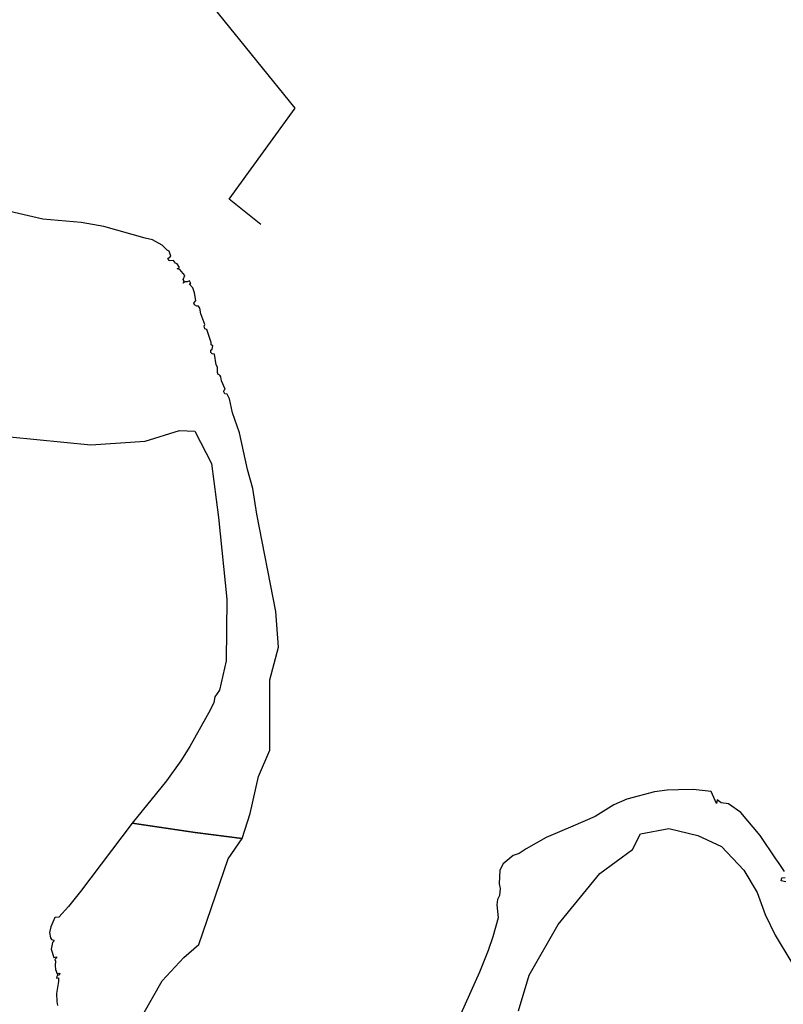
# Model space of a CAD drawing. Header units: millimetres. Extents: x 664923 to 767831, y 3118803 to 3207600.
# Tile 383 of 422: x 741288 to 744590, y 3144489 to 3148748. Entities that reach past the tile are written whole.
import ezdxf

# ---------------------------------------------------------------- set-up
doc = ezdxf.new("R2010")
doc.units = ezdxf.units.MM
doc.layers.add('roads_3', color=3, linetype='Continuous')
doc.layers.add('water', color=7, linetype='Continuous')

msp = doc.modelspace()

# ---------------------------------------------------------------- linework, layer by layer
at = {"layer": 'roads_3'}
msp.add_lwpolyline([(742330.53, 3147862.58), (742193.27, 3147970.87), (742479.76, 3148365.63), (741484.77, 3149595.09), (740555.59, 3150525.38), (740773.55, 3150760.99), (740928.43, 3150917.26)], dxfattribs=at)
at = {"layer": 'water'}
for points in [[(741245.09, 3146943.72), (741596.24, 3146909.2), (741830.49, 3146924.02), (741978.85, 3146970.31), (742045.12, 3146967.43), (742117.53, 3146827.94), (742147.57, 3146594.87), (742183.99, 3146241.37), (742180.96, 3145974.08), (742152.15, 3145847.79), (742132.22, 3145818.06), (742127.36, 3145793.97), (742111.96, 3145760.78), (742024.06, 3145604.35), (741985.14, 3145542.23), (741923.49, 3145455.66), (741775.02, 3145272.81), (742046.73, 3145231.43), (742250.65, 3145206.47), (742285.2, 3145314.03), (742320.98, 3145474.41), (742370.2, 3145588.31), (742369.47, 3145892.28), (742407.89, 3146033.15), (742396.07, 3146187.69), (742313.65, 3146608.4), (742295.88, 3146719.93), (742272.98, 3146801.54), (742238.23, 3146961.26), (742208.92, 3147047.69), (742194.91, 3147107.34), (742184.8, 3147127.98), (742174.93, 3147129.57), (742171.2, 3147137.48), (742171.95, 3147144.61), (742176.33, 3147149.14), (742160.41, 3147185.76), (742157.49, 3147203.18), (742153.69, 3147210.37), (742147.04, 3147213.15), (742143.94, 3147222.18), (742143.47, 3147244.74), (742137.05, 3147254.43), (742129.87, 3147301.23), (742121.06, 3147302.5), (742115.1, 3147308.2), (742115.26, 3147318.04), (742120.28, 3147322.87), (742122.93, 3147336.4), (742116.6, 3147341.72), (742116.02, 3147351.9), (742097.69, 3147407.2), (742089.2, 3147411.03), (742085.32, 3147421.87), (742089.2, 3147428.86), (742071.04, 3147475.8), (742066.52, 3147500.46), (742061.95, 3147509.09), (742053.9, 3147509.29), (742044.63, 3147514.92), (742041.2, 3147521.77), (742049.37, 3147533.58), (742044.68, 3147566.24), (742037.28, 3147588.29), (742020.46, 3147605.41), (742028.83, 3147607.4), (742022.39, 3147618.19), (742012.61, 3147613.25), (742001.98, 3147614.5), (741994.78, 3147608.88), (741999.36, 3147617.35), (741995.2, 3147623.82), (742002.54, 3147640.7), (741980.77, 3147667.19), (741969.76, 3147669.51), (741979.14, 3147675.52), (741969.3, 3147691.7), (741961.55, 3147694.81), (741952.91, 3147706.28), (741933.91, 3147704.8), (741928.97, 3147714.16), (741942.28, 3147724.99), (741934.89, 3147746.67), (741925.29, 3147750.47), (741903.64, 3147771.86), (741862.19, 3147795.4), (741830.93, 3147803.13), (741651.8, 3147853.24), (741553.91, 3147870.08), (741388.82, 3147885.4), (741096, 3147953.38)], [(744595.22, 3145063), (744573.07, 3145097.37), (744557.62, 3145118.38), (744490.22, 3145218.39), (744406.64, 3145318.28), (744353.3, 3145356.58), (744321.11, 3145360.37), (744304.36, 3145373.33), (744301.11, 3145357.63), (744278.11, 3145409.2), (744200.98, 3145417.92), (744136.63, 3145416.64), (744088.4, 3145414.36), (744033.24, 3145407.77), (743914.1, 3145376.63), (743857.44, 3145351.99), (743776.3, 3145301.27), (743679.98, 3145259.46), (743565.21, 3145210.88), (743477.62, 3145161.43), (743448.02, 3145140.92), (743421.76, 3145132.56), (743378.2, 3145096.11), (743363.76, 3145068.8), (743362.11, 3145009.75), (743366.12, 3144989.22), (743363.14, 3144960), (743354.94, 3144942.06), (743351.85, 3144918.54), (743357.3, 3144862.49), (743334.69, 3144780.26), (743314.46, 3144721.55), (743277.09, 3144627.64), (743196.49, 3144446.81)], [(741778.56, 3144369.91), (741903.7, 3144590.21), (741998.28, 3144691.23), (742062.87, 3144747.21), (742189.81, 3145118.02), (742250.65, 3145206.47), (742046.73, 3145231.43), (741775.02, 3145272.81), (741775.02, 3145272.81), (741550.87, 3144976.87), (741499.73, 3144911.4), (741457.13, 3144864.99), (741440.38, 3144864.65), (741423.35, 3144824.3), (741417.18, 3144798.63), (741420.97, 3144776.48), (741425.54, 3144768.57), (741435.84, 3144765.88), (741435.92, 3144761.8), (741429.59, 3144756.43), (741424.33, 3144727.5), (741435.85, 3144691.14), (741447.55, 3144693.95), (741447.64, 3144689.22), (741440.46, 3144682.52), (741443.54, 3144674.94), (741440.98, 3144657.05), (741443.54, 3144638.9), (741449.78, 3144620.1), (741457.76, 3144623.9), (741461.82, 3144622.17), (741459.42, 3144614.47), (741451.73, 3144614.31), (741448.2, 3144608.42), (741447.97, 3144601.86), (741455.25, 3144603.47), (741455.95, 3144587.1), (741447.49, 3144535.61), (741448.31, 3144500.62), (741451.94, 3144483.94)], [(743445.63, 3144459.74), (743491.58, 3144615.29), (743616.46, 3144834.16), (743796.16, 3145054.2), (743937.95, 3145158.57), (743972.09, 3145225.86), (744094.91, 3145249.84), (744221.26, 3145218.78), (744323.02, 3145170.89), (744419.28, 3145069.3), (744476.98, 3144972.83), (744511.74, 3144877.21), (744554.55, 3144787.66), (744623.13, 3144675.33), (744685.12, 3144570.87), (744746.33, 3144441.37)], [(744601.27, 3145018.67), (744581.18, 3145022.52), (744583.77, 3145035.37), (744598.02, 3145037.09)]]:
    msp.add_lwpolyline(points, dxfattribs=at)

doc.saveas('drawing.dxf')
